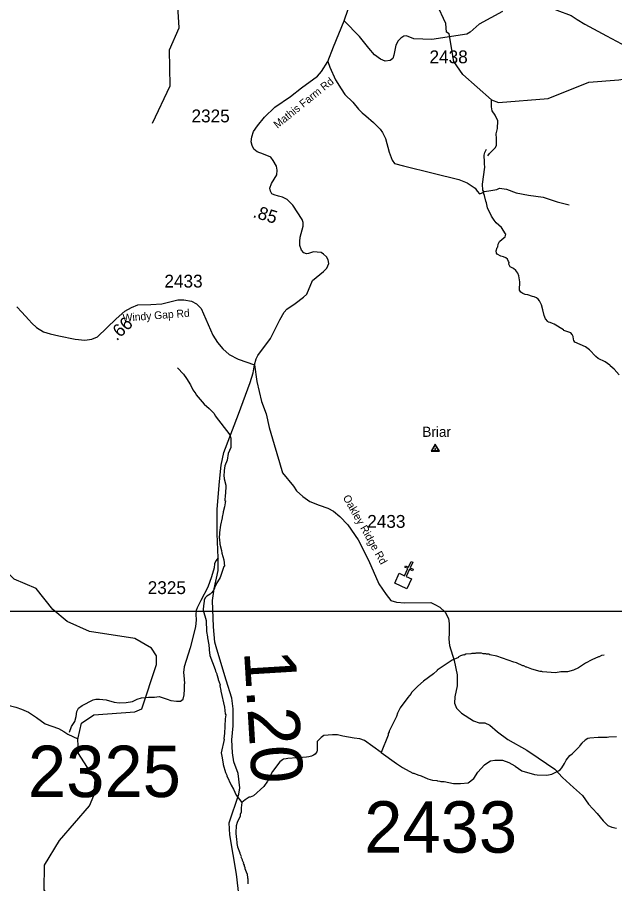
# Model space of a CAD drawing. Extents: x 1248089 to 1457196, y 820910 to 988753.
# Drawn here: x 1410165 to 1415974, y 868954 to 877378 of the extents above; entities that cross this region are included whole.
import ezdxf

# ---------------------------------------------------------------- set-up
doc = ezdxf.new("R2010")
doc.units = 0
for name, color, linetype in [('Exist Cultural Church CELL', 7, 'Continuous'), ('Exist Hydrographic Creek Single Shore', 7, 'Continuous'), ('Exist Hydrographic Misc Water Feature', 7, 'Continuous'), ('Exist Road Non-System Type 51', 7, 'Continuous'), ('Exist Road Secondary Type 41 Attributed', 7, 'Continuous'), ('Exist Road Secondary Type 51 Attributed', 7, 'Continuous'), ('Exist Road Secondary Type 51 Label', 7, 'Continuous'), ('Exist Survey Geodetic Marker CELL', 7, 'Continuous'), ('Exist Survey Geodetic Marker Label', 7, 'Continuous'), ('Map Preparation Inset Cut Line', 7, 'Continuous'), ('Prop GRAU CAT1 Cell', 7, 'Continuous'), ('Prop Lane Lines', 7, 'Continuous')]:
    doc.layers.add(name, color=color, linetype=linetype)

msp = doc.modelspace()

# ---------------------------------------------------------------- linework, layer by layer
at = {"layer": 'Exist Cultural Church CELL'}
msp.add_lwpolyline([(1413879.4, 871972.4), (1413931.1, 871948.6), (1413963.1, 872017.7), (1413934, 872031.2), (1413940.7, 872045.7), (1413969.8, 872032.2), (1413995, 872086.8), (1414009.6, 872080.1), (1413984.3, 872025.5), (1414013.4, 872012.1), (1414006.6, 871997.6), (1413977.6, 872011), (1413945.6, 871941.9), (1413997.9, 871917.6), (1413953.2, 871821), (1413834.7, 871875.8)], close=True, dxfattribs=at)
at = {"layer": 'Exist Hydrographic Creek Single Shore'}
for points in [[(1409427, 870883.6), (1409484.1, 870874), (1409567.4, 870849.5), (1409658.5, 870822.8), (1409779.1, 870775.1), (1409876.7, 870762.2), (1410048.8, 870698.9), (1410098.2, 870683.4), (1410149.7, 870669.9), (1410205.2, 870652.3), (1410274.2, 870622.1), (1410352.7, 870569.7), (1410434.9, 870509.1), (1410565.4, 870463.2), (1410618.5, 870433.6), (1410655.6, 870406.4), (1410753.3, 870362.5)], [(1410365.1, 867997.3), (1410409.8, 868117.2), (1410681.3, 868348.3), (1410684.3, 868522.3), (1410424.3, 868895.2), (1410429.3, 869134.7), (1410575.3, 869374.7), (1410865.4, 869710.3), (1410909.4, 869811.1), (1410920.3, 869968.5), (1410759.4, 870221.3), (1410753.3, 870362.5)]]:
    msp.add_lwpolyline(points, dxfattribs=at)
at = {"layer": 'Exist Hydrographic Misc Water Feature'}
msp.add_line((1410753.3, 870362.5), (1410755.9, 870373.4), dxfattribs=at)
for points in [[(1411478.4, 876349), (1411652.4, 876713.2), (1411643.3, 877061.4), (1411738.4, 877276.2), (1411726.3, 877486.6), (1411615.3, 877803.9), (1411605.3, 878106.1), (1411533.3, 878297.9), (1411251.3, 878763.2), (1411063.3, 879006.7), (1410727.3, 879299), (1410507.3, 879553), (1410389.3, 879903.4), (1410322.3, 880341.3), (1410260.3, 880549.4), (1410232.3, 880848.7), (1410260.3, 880999.1)], [(1414776.4, 876574.8), (1414498.4, 876823.3), (1414409.4, 876949.8), (1414364.4, 877216.7), (1414339.4, 877233.6), (1414332.4, 877319.1), (1414244.4, 877504.7), (1413796.4, 878002.9), (1413674.4, 878199), (1413604.4, 878466.4), (1413451.4, 878745.2), (1413373.4, 879029.1), (1413349.4, 879046), (1413342.4, 879115.1), (1413246.3, 879323.8), (1412977.3, 879654.3), (1412904.8, 879713.3), (1412722.6, 880021.1), (1412605.4, 880302.2), (1412453.6, 880451.9), (1412146.3, 880619.8), (1411796.3, 880669.5), (1411695.6, 880811.6)], [(1414776.4, 876574.8), (1414843.4, 876550.5), (1415327.4, 876590), (1415722.4, 876749.4), (1416014.4, 876769.8), (1416290.4, 876820), (1416467.4, 876892), (1416712.4, 877054.5), (1416972.4, 877124.7), (1417259.4, 877312.7), (1417376.4, 877343.1), (1417692.5, 877261.3)], [(1414739.8, 876030.8), (1414758.3, 876054.4), (1414815.5, 876111.2), (1414824.1, 876135), (1414823.3, 876191), (1414825.4, 876198.9), (1414822.5, 876247), (1414835.6, 876298.8), (1414837.5, 876370.8), (1414810.5, 876427.4), (1414783.3, 876468), (1414776.2, 876508.2), (1414776.4, 876574.8)], [(1416018.9, 873902.9), (1415968.1, 873958.1), (1415928.9, 873991), (1415926.5, 873996.6), (1415881.6, 874028.4), (1415814.4, 874061.5), (1415790.8, 874080.1), (1415728.2, 874145.5), (1415688.9, 874174.3), (1415587.9, 874220.6), (1415576.2, 874236.8), (1415572.4, 874247.7), (1415569.9, 874273.8), (1415561.2, 874293.8), (1415547.8, 874311.5), (1415480.3, 874333), (1415477.2, 874339.1), (1415385.7, 874395.1), (1415369.8, 874399.6), (1415346, 874412.1), (1415332.1, 874414.4), (1415324.2, 874420.6), (1415302.7, 874445.1), (1415287.5, 874477.4), (1415276.7, 874533.7), (1415261.7, 874582), (1415244.5, 874620.4), (1415230.9, 874636.7), (1415215.2, 874649.1), (1415191.5, 874661.6), (1415173.6, 874664.1), (1415128.8, 874679.5), (1415102.9, 874683.1), (1415081.7, 874692.8), (1415060.6, 874705.5), (1415048.9, 874726.8), (1415050.6, 874806.8), (1415041.8, 874863), (1415032.5, 874891.2), (1415013, 874917.6), (1414989.4, 874936.2), (1414957.9, 874952.9), (1414946.4, 874977.2), (1414946.7, 874993.2), (1414943, 875005.3), (1414931.4, 875025.5), (1414915.7, 875039.8), (1414891.9, 875050.4), (1414868, 875054.9), (1414830.5, 875075.7), (1414824.7, 875083.9), (1414821.2, 875108), (1414829.9, 875139.8), (1414837.2, 875146.6), (1414840.8, 875171), (1414853.6, 875198.1), (1414878.5, 875222.1), (1414908, 875242.8), (1414916.7, 875269.9), (1414911.7, 875273), (1414874.1, 875334.9), (1414823.1, 875380), (1414801.6, 875404.5), (1414776.5, 875445.1), (1414738.2, 875526), (1414727.4, 875574.2), (1414719.7, 875590.4), (1414708.9, 875646.7), (1414701.2, 875662.9), (1414697.7, 875687), (1414692, 875699.1), (1414687.3, 875755.2), (1414710.9, 875922.7), (1414707.6, 875954.8), (1414708.5, 875994.8), (1414704.8, 876010.9), (1414705.4, 876036.9), (1414712, 876064.8), (1414728.7, 876096.4)], [(1411722.6, 873968.5), (1411781.3, 873907.2), (1411810.4, 873866.5), (1411849.1, 873805.6), (1411872, 873757.1), (1411901.1, 873716.4), (1411902.9, 873708.4), (1411981, 873618.2), (1412032, 873573.9), (1412078.9, 873524.4), (1412090.4, 873502.1), (1412230.3, 873317), (1412241.7, 873284.7), (1412239.8, 873196.7), (1412214.5, 873137.3), (1412205.1, 873073.5), (1412183.9, 873017.9), (1412174.9, 872970.1), (1412173.7, 872914.1), (1412177.4, 872906.1), (1412177.1, 872890.1), (1412191.8, 872829.7), (1412189.9, 872741.7), (1412185.8, 872733.8), (1412182.5, 872675.8), (1412188.4, 872675.7), (1412179.9, 872619), (1412166.2, 872570.2), (1412167.6, 872564.5), (1412157, 872518.3), (1412158, 872511.4), (1412139.3, 872438.7), (1412129.8, 872368.9), (1412131.6, 872362.9), (1412128.6, 872314.9), (1412132.4, 872306.8), (1412135.3, 872256.8), (1412150, 872194.4), (1412153.4, 872166.3), (1412172, 872101.8), (1412178.7, 872041.7), (1412174.6, 872037.8), (1412136.2, 871930.6), (1412094.8, 871863.5), (1412094.6, 871855.5), (1412082.1, 871831.8), (1412082, 871823.8), (1412069.4, 871800), (1412057.1, 871784.3), (1412040.8, 871770.7), (1412006.3, 871749.5), (1411992, 871733.8), (1411983.5, 871709.9), (1411978.6, 871670), (1411974.4, 871662.1), (1411973.4, 871614.1), (1412001.2, 871513.4), (1412004.9, 871405.3), (1412015.8, 871353.1), (1412013.5, 871345.1), (1412026, 871276.8), (1412025.7, 871260.8), (1412029.5, 871252.7), (1412029, 871228.7), (1412035.8, 871172.6), (1412088.8, 871035.4), (1412092.5, 871019.3), (1412103.9, 870995), (1412103.7, 870987), (1412118.9, 870946.6), (1412118.7, 870938.6), (1412137.6, 870886.2), (1412135.7, 870879.2), (1412144.4, 870834), (1412142.6, 870827), (1412180.8, 870669.1), (1412187.5, 870605), (1412191.3, 870596.9), (1412186.4, 870557), (1412179.3, 870413.1), (1412172.2, 870365.3), (1412176.7, 870354.9)], [(1410755.9, 870373.4), (1410789.3, 870516.1), (1410908.3, 870595.8), (1411308.4, 870623.9), (1411376.4, 870655.3), (1411518.4, 871085.8), (1411519.4, 871167.9), (1411471.3, 871244.4), (1411306.3, 871339.6), (1410865.4, 871407.5), (1410650.4, 871503.8), (1410511.3, 871621.5), (1410348.3, 871825.1), (1410133.3, 871914.7), (1410067.3, 871981.6), (1410060.3, 872031.1)], [(1415871.7, 871177.3), (1415847.6, 871171.7), (1415823.3, 871160.4), (1415815.3, 871160.5), (1415750.7, 871132), (1415691.9, 871099.2), (1415621, 871052.8), (1415572.5, 871029.8), (1415516.2, 871015.1), (1415452.1, 871012.5), (1415399.9, 871005.6), (1415272.1, 871012.5), (1415264.2, 871016.7), (1415248.2, 871017), (1415168.7, 871038.9), (1415121.2, 871059.9), (1415113.2, 871060.1), (1415089.4, 871072.6), (1415081.4, 871072.8), (1415018.1, 871102.2), (1414994.1, 871106.7), (1414827.5, 871166.5), (1414759.8, 871179.9), (1414751.9, 871184.1), (1414727.9, 871184.6), (1414720, 871188.9), (1414696, 871189.4), (1414680.1, 871193.8), (1414624.1, 871195), (1414616, 871191.2), (1414584, 871191.9), (1414575.9, 871188), (1414528, 871185.2), (1414511.8, 871177.5), (1414503.8, 871177.7), (1414473.5, 871168.3), (1414451.3, 871156.9), (1414455.3, 871154.7), (1414394.7, 871128.1), (1414248.6, 871031.3), (1414246.4, 871025.3), (1414213.8, 870996), (1414114.3, 870922.3), (1414059.2, 870875.4), (1413997.9, 870812.8), (1413995.6, 870804.8), (1413962.8, 870765.5), (1413887.8, 870663.6), (1413863.5, 870611.7), (1413850.8, 870580), (1413850.7, 870572), (1413779.7, 870437.5), (1413779.5, 870429.5), (1413771.2, 870413.7), (1413770.8, 870397.7), (1413703.6, 870228.7)], [(1412176.7, 870354.9), (1412146, 870227.1), (1412156.2, 870178.9), (1412167.4, 870114.6), (1412165.8, 870111.6), (1412189.6, 870034.1), (1412201.1, 870009.9), (1412200.9, 870001.9), (1412243, 869912.9), (1412266.1, 869872.4), (1412292.9, 869815.8), (1412349.4, 869744.2)], [(1413081.3, 870337.3), (1413081.4, 870294), (1413080.7, 870272.1), (1413080, 870252.1), (1413077.2, 870236.1), (1413068.9, 870224.3), (1413060.5, 870214.5), (1413045.5, 870204.5), (1413026.1, 870193.4), (1412999.3, 870185.9), (1412977.3, 870184.4), (1412936.9, 870181.6), (1412884.5, 870176.7), (1412796.3, 870170.7), (1412778.2, 870169.1), (1412752.2, 870163.7), (1412742.1, 870158), (1412717.7, 870138.5), (1412674.5, 870083.4), (1412658, 870059.7), (1412645.7, 870044), (1412597.7, 869951.1), (1412562.5, 869897.8), (1412460.6, 869808.1), (1412428.4, 869794.8), (1412420.4, 869795), (1412379.8, 869769.9), (1412349.4, 869744.2)], [(1413703.6, 870228.7), (1413540.8, 870346.2), (1413495.4, 870363.1), (1413442, 870369), (1413386.4, 870378.3), (1413330.2, 870387.5), (1413277.9, 870401), (1413231, 870401.7), (1413146.8, 870393.6), (1413120.4, 870376.1), (1413081.3, 870337.3)], [(1415990.3, 870380.3), (1415916.3, 870378), (1415902.2, 870374.3), (1415812.3, 870376.2), (1415734.1, 870370), (1415712, 870364.5), (1415687.7, 870351), (1415655, 870319.7), (1415636.6, 870296.2), (1415633.5, 870287.5)], [(1413703.6, 870228.7), (1413850.9, 870121.4), (1413910, 870084), (1414012.8, 870029.8), (1414020.8, 870029.6), (1414060.4, 870012.7), (1414092.2, 870004), (1414155.6, 869974.6), (1414203.3, 869961.5), (1414243.1, 869956.7), (1414251, 869952.5), (1414275, 869952), (1414282.9, 869947.8), (1414314.9, 869947.1), (1414406.5, 869929), (1414474.4, 869927.6), (1414550.5, 869933.8), (1414603.4, 869976.7), (1414644.7, 870039.7), (1414708.3, 870110.4), (1414740.7, 870133.7), (1414767, 870147.1), (1414809.2, 870156.1), (1414883.1, 870154.5), (1414944.3, 870133.4), (1415003.6, 870101.1), (1415005.8, 870095.8), (1415072.8, 870050.3), (1415196, 870015.5), (1415219.9, 870011), (1415315.9, 870008.9), (1415364.1, 870019.9), (1415428.6, 870050.4), (1415445, 870062.1), (1415461.4, 870081.7), (1415486.2, 870121.1), (1415501.9, 870156.4), (1415539, 870200), (1415561.3, 870215.5), (1415633.5, 870287.5)], [(1412349.4, 869744.2), (1412342.2, 869690.7), (1412341.4, 869650.8), (1412332.9, 869627), (1412332.5, 869611), (1412303.1, 869547.6), (1412294.4, 869515.7), (1412291, 869451.9), (1412292.1, 869403.8), (1412295.9, 869395.8), (1412298.7, 869343.7), (1412306.1, 869311.5), (1412328.9, 869255), (1412328.7, 869247), (1412340.2, 869222.7), (1412340, 869214.7), (1412351.4, 869190.5), (1412351.3, 869182.5), (1412362.8, 869158.2), (1412362.6, 869150.2), (1412370.3, 869134), (1412370.1, 869126), (1412377.7, 869109.9), (1412377.6, 869101.9), (1412388.9, 869069.6), (1412400.3, 869045.4), (1412403.5, 869009.4), (1412407.4, 869001.3), (1412406.4, 868953.3)]]:
    msp.add_lwpolyline(points, dxfattribs=at)
at = {"layer": 'Exist Road Non-System Type 51'}
for points in [[(1415356.2, 877469.4), (1415410.8, 877446.5), (1415550, 877396), (1415610.9, 877357.7), (1415684, 877312.5), (1415894.5, 877197.5), (1416087.6, 877094.8), (1416176.4, 877046.1), (1416239, 877013), (1416275.5, 876999.1), (1416352.1, 876992.1)], [(1413185.3, 876948.7), (1413203.7, 876895), (1413257.6, 876769.7), (1413313.3, 876684.4), (1413349.9, 876628.6), (1413426.4, 876552), (1413482.1, 876485.9), (1413516.9, 876451.1), (1413555.2, 876419.7), (1413628.2, 876357), (1413692.6, 876290.9), (1413717, 876257.8), (1413744.8, 876200.3), (1413781.3, 876068), (1413808.9, 875989), (1413833.3, 875955.9), (1413920.3, 875933.3), (1414207.4, 875863.6), (1414457.9, 875800.9), (1414538, 875769.6), (1414616.8, 875715.8), (1414635.9, 875687.9), (1414658.5, 875663.6), (1414677.7, 875668.8), (1414709, 875684.4), (1414769.9, 875693.2), (1414829, 875703.6), (1414853.4, 875717.5), (1414921.3, 875707.1), (1415015.2, 875672.3), (1415135.3, 875649.6), (1415277.9, 875628.7), (1415415.4, 875585.2), (1415530.2, 875553.9)], [(1412118.8, 872121.8), (1412096.2, 872092.5), (1412081.1, 872063.4), (1412078.7, 872026), (1412053.1, 871936.2), (1412018.1, 871837.1), (1411949.3, 871706.4), (1411913.2, 871636.4), (1411904, 871611.5), (1411899.3, 871573), (1411902.8, 871518.1), (1411897, 871452.8), (1411846.9, 871246.3), (1411788.7, 871063.8), (1411779.3, 871008.9), (1411786.3, 870944.8), (1411790.5, 870897.2)], [(1410671.6, 870428.4), (1410691.5, 870481.9), (1410723.6, 870530.9), (1410737.4, 870579.9), (1410743.5, 870627.3), (1410758.8, 870659.5), (1410797, 870685.5), (1410902.6, 870740.6), (1410927, 870746.7), (1410963.7, 870748.3), (1411028, 870740.6), (1411106, 870719.2), (1411156.5, 870713.1), (1411222.2, 870714.6), (1411284.9, 870726.8), (1411330.8, 870748.3), (1411373.6, 870762), (1411440.9, 870766.6), (1411497.5, 870768.2), (1411545, 870772.8), (1411620.7, 870748.1), (1411659, 870735.9), (1411712.5, 870728.2), (1411750.7, 870728.2), (1411776.7, 870748.1), (1411787.4, 870791), (1411792, 870844.6), (1411790.5, 870897.2)]]:
    msp.add_lwpolyline(points, dxfattribs=at)
at = {"layer": 'Exist Road Secondary Type 41 Attributed'}
msp.add_lwpolyline([(1412471.7, 873999.7), (1412488.4, 874058.2), (1412504.7, 874089), (1412625.4, 874254.3), (1412716.3, 874438.3), (1412760.9, 874512.6), (1412786.9, 874540.4), (1412866.7, 874596.2), (1412946.5, 874655.6), (1412979.9, 874687.2), (1413037, 874820.1), (1413142.8, 874907.4), (1413176.2, 874938.9), (1413192.9, 874985.4), (1413187.3, 875018.8), (1413172.7, 875049.6), (1413143, 875073.7), (1413120.7, 875090.4), (1413081.7, 875096), (1413046.5, 875097.9), (1412996.4, 875083), (1412975.9, 875079.3), (1412950, 875086.7), (1412929.5, 875112.7), (1412911, 875161), (1412911, 875198.2), (1412914.7, 875240.9), (1412946.2, 875346.8), (1412946.2, 875382.1), (1412935.1, 875413.7), (1412842.6, 875552.1), (1412788.7, 875605.9), (1412744.2, 875630.1), (1412705.2, 875639.4), (1412662.5, 875652.4), (1412638.4, 875663.5), (1412627.2, 875687.7), (1412621.7, 875715.5), (1412636.5, 875762), (1412688.5, 875847.4), (1412692.2, 875892), (1412686.6, 875931), (1412653.3, 875986.1), (1412629.2, 876017.7), (1412560.5, 876049.3), (1412497.4, 876071.6), (1412464, 876095.7), (1412449.2, 876131), (1412439.9, 876166.3), (1412445.5, 876216.5), (1412460.3, 876268.5), (1412501.1, 876324.2), (1412568, 876405.9), (1412669.6, 876503.5), (1412821.8, 876607.6), (1412927.6, 876693), (1413085.3, 876806.3), (1413124.3, 876852.8), (1413185.3, 876948.7), (1413239.2, 877091.7), (1413343.1, 877343.1)], dxfattribs=at)
at = {"layer": 'Exist Road Secondary Type 51 Attributed'}
for points in [[(1413343.1, 877343.1), (1413382.2, 877456.2)], [(1414882.3, 877434.1), (1414656.1, 877311.2), (1414567.9, 877233.9), (1414534.9, 877214.1), (1414197.6, 877163.3), (1414021.2, 877170), (1413950.7, 877198.6), (1413924.3, 877196.4), (1413893.4, 877176.6), (1413869.1, 877150.1), (1413847.1, 877108.2), (1413825.1, 877008.9), (1413816.2, 876978), (1413789.8, 876958.2), (1413743.5, 876951.6), (1413697.2, 876971.4), (1413639.9, 877013.3), (1413582.6, 877077.3), (1413492.2, 877192), (1413343.1, 877343.1)], [(1410159, 874562.1), (1410208.5, 874511.3), (1410277.8, 874435.8), (1410305.2, 874405.1), (1410350.2, 874363.3), (1410418.9, 874320.6), (1410483.8, 874302), (1410569.2, 874281.6), (1410727, 874248.2), (1410821.6, 874238.9), (1410888.5, 874248.2), (1410944.1, 874270.4), (1411125, 874445), (1411210.4, 874521.1), (1411275.3, 874556.4), (1411336.6, 874582.4), (1411464.7, 874584.3), (1411568.6, 874591.7), (1411726.4, 874630.7), (1411783.9, 874632.6), (1411858.2, 874619.6), (1411906.4, 874591.7), (1411952.8, 874547.1), (1412066.1, 874288.9), (1412111.4, 874215.4), (1412163.4, 874154.1), (1412226.5, 874100.3), (1412313.7, 874055.7), (1412471.7, 873999.7)], [(1412332.5, 868739.5), (1412297.8, 869045.8), (1412230.8, 869427.9), (1412223.4, 869547), (1412317.6, 869825), (1412327.5, 869884.5), (1412311.7, 870024.1), (1412270.9, 870137.4), (1412256.1, 870224.7), (1412252.3, 870352.9), (1412263.5, 870490.4), (1412265.4, 870652.5), (1412250.5, 870756.6), (1412194.8, 870933), (1412103.9, 871234), (1412085.4, 871301.7), (1412072.4, 871450.3), (1412063.1, 871706.6), (1412079.8, 871820.9), (1412116.9, 871999.2), (1412118.8, 872121.8), (1412107.7, 872357.1), (1412109.5, 872596.8), (1412130, 872863.4), (1412146.7, 873023.1), (1412174.5, 873147.6), (1412317.3, 873518.1), (1412428.6, 873827.6), (1412458.3, 873920.5), (1412471.7, 873999.7)], [(1412471.7, 873999.7), (1412494.8, 873835.9), (1412541, 873641.5), (1412584.2, 873524.3), (1412615, 873388.5), (1412661.3, 873224.9), (1412713.7, 873049.1), (1412744.5, 872950.3), (1412849.4, 872820.7), (1412879.9, 872772.9), (1412941.6, 872720.4), (1413009.4, 872671.1), (1413101.9, 872634), (1413185.1, 872606.3), (1413240.6, 872575.4), (1413302.3, 872523), (1413379.4, 872442.7), (1413478.1, 872297.7), (1413579.8, 872100.2), (1413681, 871870.3), (1413751.9, 871765.4), (1413798.2, 871706.7), (1413853.7, 871691.3), (1413933.8, 871685.1), (1414186.7, 871688.2), (1414223.7, 871669.7), (1414273, 871641.9), (1414325.4, 871592.6), (1414359.4, 871533.9), (1414365.5, 871484.6), (1414365.5, 871392), (1414362.4, 871330.3), (1414368.6, 871268.6), (1414411.8, 871123.5), (1414442, 870983.2), (1414442, 870878.3), (1414420.4, 870770.3), (1414417.3, 870708.6), (1414435.8, 870659.3), (1414485.1, 870613), (1414602.3, 870538.9), (1414657.8, 870517.3), (1414710.2, 870517.3), (1414759.6, 870495.7), (1414833.6, 870430.9), (1414935.3, 870356.9), (1415120.3, 870252), (1415231.3, 870177.9), (1415391.7, 870066.8), (1415467.9, 869987.7), (1415572.7, 869889), (1415662.1, 869811.9), (1415720.7, 869728.6), (1415804, 869636), (1415862.6, 869565), (1415908.8, 869518.7), (1415945.8, 869503.3), (1415992.1, 869494)]]:
    msp.add_lwpolyline(points, dxfattribs=at)
at = {"layer": 'Exist Survey Geodetic Marker CELL'}
for points in [[(1414270.1, 873159.5), (1414229.2, 873228.4), (1414188.5, 873159.5)], [(1414262.2, 873163.2), (1414196.5, 873163.2), (1414229.2, 873218.7)], [(1414233, 873177.4), (1414233, 873186), (1414225.6, 873186), (1414225.6, 873177.4)]]:
    msp.add_lwpolyline(points, close=True, dxfattribs=at)
at = {"layer": 'Map Preparation Inset Cut Line'}
msp.add_lwpolyline([(1448249.7, 871600.6), (1388709.5, 871600.6), (1388709.5, 915849.1), (1448249.7, 915849.1)], close=True, dxfattribs=at)

# ---------------------------------------------------------------- texts
at = {"layer": 'Exist Road Secondary Type 51 Label'}
for s, rotation, p in [('Mathis Farm Rd', 38.82199, (1412694, 876294.2)), ('Windy Gap Rd', 4.34298, (1411192.8, 874418.2)), ('Oakley Ridge Rd', 299.53349, (1413327.9, 872709.1))]:
    msp.add_text(s, height=75, rotation=rotation, dxfattribs=at).set_placement(p)
at = {"layer": 'Exist Survey Geodetic Marker Label'}
msp.add_text('Briar', height=98.42, dxfattribs=at).set_placement((1414104.1, 873299))
at = {"layer": 'Prop GRAU CAT1 Cell'}
for s, height, rotation, p in [('.85', 125, 343.06001, (1412448.6, 875436.8)), ('.66', 125, 43.98244, (1411130.8, 874226.4)), ('1.20', 500, 273.47627, (1412369.5, 871213.3))]:
    msp.add_text(s, height=height, rotation=rotation, dxfattribs=at).set_placement(p)
at = {"layer": 'Prop Lane Lines'}
for s, height, p in [('2438', 125, (1414173.4, 876931.5)), ('2325', 125, (1411858.6, 876357)), ('2433', 125, (1411595.2, 874750.9)), ('2433', 125, (1413567.6, 872414.2)), ('2325', 125, (1411432.7, 871769.9)), ('2325', 500, (1410267.9, 869796.1)), ('2433', 500, (1413538.3, 869255.4))]:
    msp.add_text(s, height=height, dxfattribs=at).set_placement(p)

doc.saveas('drawing.dxf')
